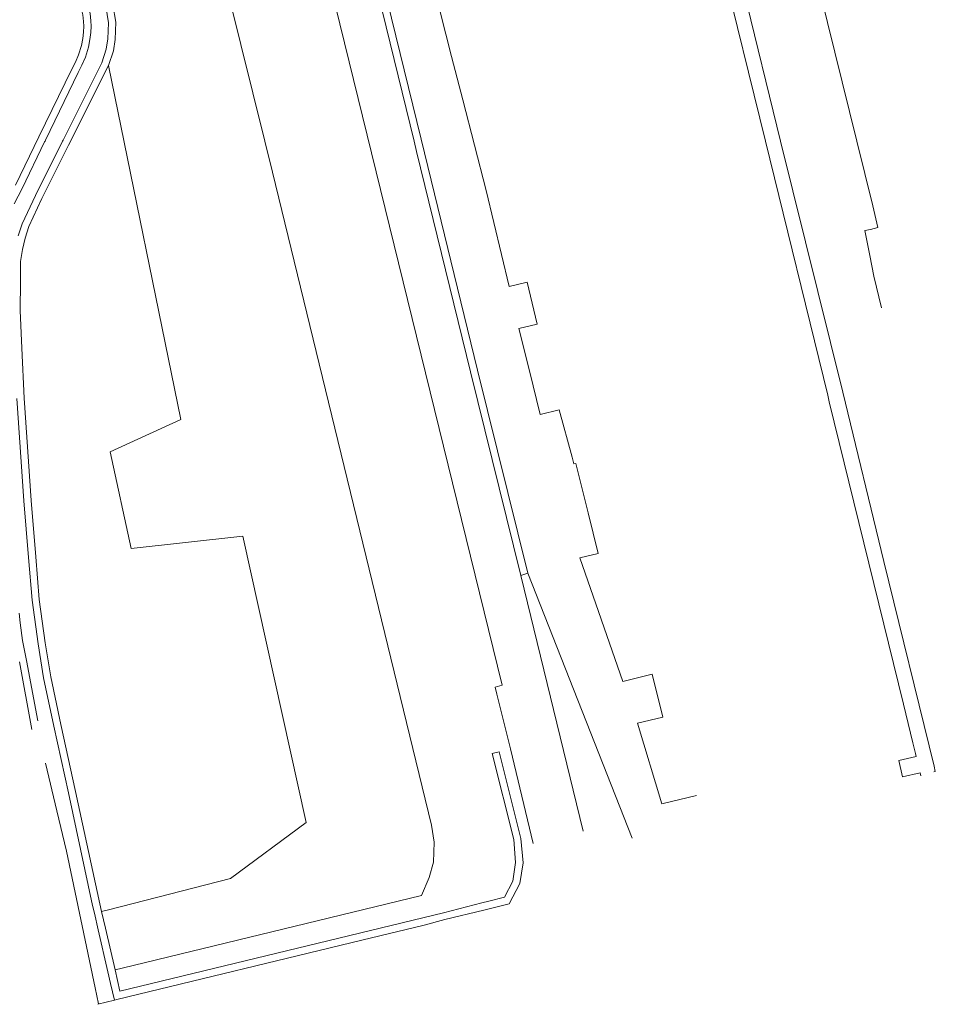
# Model space of a CAD drawing. Header units: metres. Extents: x 152391 to 157968, y 462336 to 467280.
# Tile 592 of 656: x 156799 to 156925, y 463882 to 464017. Entities that reach past the tile are written whole.
import ezdxf

# ---------------------------------------------------------------- set-up
doc = ezdxf.new("R2010")
doc.units = ezdxf.units.M
doc.header["$LTSCALE"] = 0.75
for name, color, linetype, lineweight in [('B-WE-GR-BEPLANTING_CULTUUR_BOSPLANTSOEN-GV', 251, 'Continuous', 18), ('B-WE-OG-TERREIN_CULTUURSCHEIDING-GV', 251, 'Continuous', 18), ('B-WE-VH-VERHARDING_ASFALT-GV', 251, 'Continuous', 18), ('B-WE-VH-VERHARDING_TEGEL-GV', 251, 'Continuous', 18)]:
    doc.layers.add(name, color=color, linetype=linetype, lineweight=lineweight)

msp = doc.modelspace()

# ---------------------------------------------------------------- linework, layer by layer
at = {"layer": 'B-WE-GR-BEPLANTING_CULTUUR_BOSPLANTSOEN-GV'}
msp.add_lwpolyline([(156811.88, 464018.7), (156812.28, 464016.29), (156812.18, 464013.92), (156811.93, 464012.36), (156811.27, 464010.35), (156821.2, 463961.8), (156811.5, 463957.37), (156814.39, 463944.1), (156829.71, 463945.81), (156838.38, 463906.51), (156828.01, 463898.85), (156811.28, 463894.55), (156810.31, 463894.3), (156810.84, 463892.01), (156812.16, 463886.29), (156813.13, 463886.52), (156854.19, 463896.49), (156855.25, 463898.99), (156855.83, 463901.07), (156855.94, 463903.84), (156855.57, 463906.14), (156833.77, 463995.75), (156832.73, 464000), (156817.9, 464059.71)], dxfattribs=at)
at = {"layer": 'B-WE-OG-TERREIN_CULTUURSCHEIDING-GV'}
for points in [[(156864.53, 463924.12), (156864.29, 463925.09), (156865.28, 463925.34), (156843.62, 464013.48), (156824.63, 464090.94), (156803.28, 464177.83), (156797.83, 464200.14), (156796.83, 464199.89), (156795.99, 464199.69), (156795.95, 464199.18)], [(156798.92, 464067.29), (156799.73, 464063.88), (156800.09, 464062.37), (156802.86, 464051.34), (156810.89, 464018.5), (156811.28, 464016.23), (156811.18, 464014.02), (156810.96, 464012.6), (156810.34, 464010.74), (156805.03, 464000.12), (156804.96, 464000), (156804.9, 463999.88), (156801.23, 463992.54), (156799.42, 463988.63), (156798.86, 463986.98)], [(156798.33, 463991.38), (156799.4, 463993.49), (156802.5, 463999.88), (156802.56, 464000), (156802.62, 464000.12), (156807.12, 464009.4), (156807.63, 464010.4), (156808.1, 464011.52), (156808.51, 464012.87), (156808.72, 464013.91), (156808.83, 464014.87), (156808.87, 464015.74), (156808.84, 464016.49), (156808.75, 464017.48), (156808.44, 464018.68), (156805.18, 464032.04), (156799.78, 464054.05), (156797.45, 464063.3)], [(156798.81, 464053.8), (156804.21, 464031.8), (156807.47, 464018.43), (156807.76, 464017.31), (156807.84, 464016.42), (156807.87, 464015.74), (156807.83, 464014.95), (156807.73, 464014.07), (156807.54, 464013.11), (156807.16, 464011.85), (156806.73, 464010.82), (156806.23, 464009.84), (156801.72, 464000.56), (156798.51, 463993.94)], [(156798.51, 463993.94), (156801.72, 464000.56), (156806.23, 464009.84), (156806.73, 464010.82), (156807.16, 464011.85), (156807.54, 464013.11), (156807.73, 464014.07), (156807.83, 464014.95), (156807.87, 464015.74), (156807.84, 464016.42), (156807.76, 464017.31), (156807.47, 464018.43), (156804.21, 464031.8), (156798.81, 464053.8)], [(156842.18, 464045.01), (156853.18, 464000), (156853.53, 463998.55), (156860.91, 463968.33), (156867.83, 463940.42), (156868.79, 463940.71), (156861.88, 463968.57), (156854.15, 464000.24), (156843.15, 464045.25)], [(156843.15, 464045.25), (156854.15, 464000.24), (156861.88, 463968.57), (156868.79, 463940.71), (156883.08, 463904.39)], [(156891.91, 463910.22), (156887.18, 463909.06), (156883.83, 463920.13), (156887.3, 463920.97), (156885.83, 463926.85), (156881.83, 463925.87), (156875.93, 463942.81), (156878.44, 463943.42), (156877.05, 463948.99), (156877, 463949.19), (156875.36, 463955.77), (156875.1, 463955.7), (156874.85, 463956.65), (156873.11, 463963.14), (156870.46, 463962.48), (156869, 463968.46), (156867.57, 463974.29), (156870.05, 463974.9), (156868.68, 463980.65), (156866.21, 463980.04), (156863.08, 463993.2), (156859.86, 464005.65), (156858.32, 464011.62), (156854.37, 464027.15)], [(156798.69, 463964.69), (156799.67, 463950.63), (156800.31, 463942.89), (156800.78, 463937.01), (156801.61, 463931.04), (156802.36, 463926.34), (156803.75, 463919.73), (156805.76, 463910.57), (156809.09, 463895.13), (156809.34, 463894.06), (156809.87, 463891.78), (156811.18, 463886.05), (156811.56, 463884.42), (156812.08, 463882.15), (156812.39, 463882.23), (156846.02, 463890.39), (156854.55, 463892.43), (156857.42, 463893.2), (156862.76, 463894.49), (156866.25, 463895.36), (156867.69, 463898.16), (156868.13, 463901), (156867.84, 463904.34), (156864.92, 463916.05), (156864.88, 463916.22), (156863.91, 463915.98), (156866.85, 463904.18), (156867.12, 463901.03), (156866.73, 463898.47), (156865.59, 463896.26), (156863.46, 463895.73), (156862.5, 463895.48), (156857.2, 463894.13), (156812.83, 463883.36), (156812.16, 463886.29), (156810.84, 463892.01), (156810.31, 463894.3), (156810.07, 463895.35), (156806.74, 463910.79), (156804.73, 463919.94), (156803.34, 463926.52), (156802.6, 463931.18), (156801.77, 463937.12), (156801.31, 463942.97), (156800.67, 463950.71), (156799.69, 463964.75), (156799.38, 463971.59), (156799.17, 463976.77), (156799.2, 463980.74), (156799.21, 463983.46), (156799.45, 463985.1), (156799.82, 463986.7), (156800.35, 463988.26), (156802.13, 463992.11), (156805.8, 463999.43), (156811.27, 464010.35), (156811.93, 464012.36), (156812.18, 464013.92), (156812.28, 464016.29), (156811.88, 464018.7)], [(156801.56, 463920.46), (156800.03, 463928.73), (156799.49, 463931.49), (156799.14, 463933.91), (156798.99, 463935.22)], [(156799.05, 463928.54), (156800.75, 463919.29)]]:
    msp.add_lwpolyline(points, dxfattribs=at)
at = {"layer": 'B-WE-VH-VERHARDING_ASFALT-GV'}
for points in [[(156876.36, 463905.33), (156867.83, 463940.42), (156860.91, 463968.33), (156853.53, 463998.55), (156853.18, 464000), (156842.18, 464045.01), (156834.37, 464076.62), (156829.3, 464097.51), (156829.04, 464098.59), (156814.7, 464156.88), (156809.99, 464176.5), (156801.93, 464209.39), (156801.33, 464211.94), (156801.19, 464212.71), (156801.14, 464213.05)], [(156794.04, 464211.38), (156795.2, 464206.46), (156796.22, 464206.71), (156797.83, 464200.14), (156803.28, 464177.83), (156824.63, 464090.94), (156843.62, 464013.48), (156865.28, 463925.34), (156864.29, 463925.09), (156864.53, 463924.12), (156866.39, 463916.6), (156869.52, 463903.65)], [(156798.86, 463986.98), (156799.42, 463988.63), (156801.23, 463992.54), (156804.9, 463999.88), (156804.96, 464000), (156805.03, 464000.12), (156810.34, 464010.74), (156810.96, 464012.6), (156811.18, 464014.02), (156811.28, 464016.23), (156810.89, 464018.5), (156802.86, 464051.34), (156800.09, 464062.37), (156799.73, 464063.88), (156798.92, 464067.29)], [(156797.45, 464063.3), (156799.78, 464054.05), (156805.18, 464032.04), (156808.44, 464018.68), (156808.75, 464017.48), (156808.84, 464016.49), (156808.87, 464015.74), (156808.83, 464014.87), (156808.72, 464013.91), (156808.51, 464012.87), (156808.1, 464011.52), (156807.63, 464010.4), (156807.12, 464009.4), (156802.62, 464000.12), (156802.56, 464000), (156802.5, 463999.88), (156799.4, 463993.49), (156798.33, 463991.38)], [(156802.63, 463914.66), (156804.19, 463908.12), (156805.52, 463902.6), (156809.44, 463883.85), (156809.9, 463881.64), (156809.82, 463881.58), (156812.08, 463882.15), (156811.56, 463884.42), (156811.18, 463886.05), (156809.87, 463891.78), (156809.34, 463894.06), (156809.09, 463895.13), (156805.76, 463910.57), (156803.75, 463919.73), (156802.36, 463926.34), (156801.61, 463931.04), (156800.78, 463937.01), (156800.31, 463942.89), (156799.67, 463950.63), (156798.69, 463964.69)], [(156798.99, 463935.22), (156799.14, 463933.91), (156799.49, 463931.49), (156800.03, 463928.73), (156801.56, 463920.46)]]:
    msp.add_lwpolyline(points, dxfattribs=at)
at = {"layer": 'B-WE-VH-VERHARDING_TEGEL-GV'}
for points in [[(156924.49, 463913.48), (156924.69, 463913.52), (156924.52, 463914.25), (156917.62, 463942.34), (156911.99, 463965.56), (156903.45, 464000), (156893.3, 464041.57), (156893.19, 464042.02), (156892.58, 464044.51), (156892.46, 464045), (156884.45, 464077.78), (156884.31, 464078.35), (156883.75, 464080.65), (156883.63, 464081.12), (156879.27, 464099), (156874.35, 464118.94), (156870.23, 464135.58), (156864.91, 464157.86)], [(156917.32, 463977.14), (156916.27, 463981.47), (156915.7, 463984.29), (156915.01, 463987.71), (156915.79, 463987.87), (156916.79, 463988.12), (156916.1, 463991.1), (156913.9, 464000), (156903.89, 464040.54)], [(156895.22, 464025.07), (156901.41, 464000), (156909.93, 463965.13), (156910.14, 463964.24), (156920.33, 463922.74), (156921.61, 463917.46), (156921.97, 463915.98), (156922.06, 463915.59), (156919.68, 463915.04), (156920.18, 463912.76), (156922.61, 463913.33), (156922.71, 463912.94)]]:
    msp.add_lwpolyline(points, dxfattribs=at)

doc.saveas('drawing.dxf')
